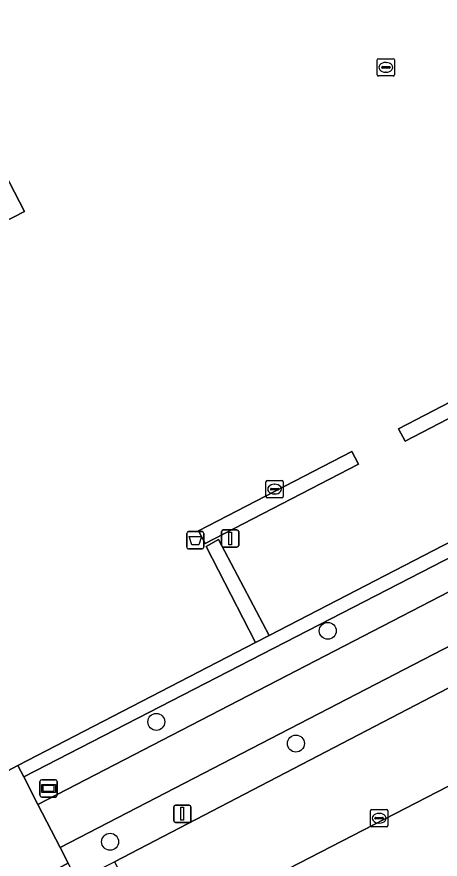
# Model space of a CAD drawing. Extents: x 158835 to 160077, y 386387 to 387778.
# Drawn here: x 159315.76 to 159340.22, y 387245.51 to 387294.17 of the extents above; entities that cross this region are included whole.
import ezdxf

# ---------------------------------------------------------------- set-up
doc = ezdxf.new("R2010")
doc.units = 0
for name, color, linetype in [('IMGEO_Afvalbak', 7, 'Continuous'), ('IMGEO_Boom', 7, 'Continuous'), ('IMGEO_Groenvoorziening', 7, 'Continuous'), ('IMGEO_Haag', 7, 'Continuous'), ('IMGEO_Informatiebord', 7, 'Continuous'), ('IMGEO_Kolk', 7, 'Continuous'), ('IMGEO_Lichtmast', 7, 'Continuous'), ('IMGEO_Parkeervlak_gesloten', 7, 'Continuous'), ('IMGEO_Rijbaan_lokaal_gesloten', 7, 'Continuous'), ('IMGEO_Rijbaan_lokaal_open', 7, 'Continuous'), ('IMGEO_Rioolput', 7, 'Continuous'), ('IMGEO_Voetpad_open', 7, 'Continuous')]:
    doc.layers.add(name, color=color, linetype=linetype)

msp = doc.modelspace()

# ---------------------------------------------------------------- linework, layer by layer
at = {"layer": 'IMGEO_Afvalbak'}
for p, q in [((159325.575, 387263.533), (159325.575, 387264.333)), ((159325.575, 387264.333), (159325.575, 387263.533)), ((159325.675, 387264.433), (159326.465, 387264.433)), ((159326.465, 387264.433), (159325.675, 387264.433)), ((159326.565, 387264.333), (159326.565, 387263.533)), ((159326.565, 387263.533), (159326.565, 387264.333)), ((159326.465, 387263.433), (159325.675, 387263.433)), ((159325.675, 387263.433), (159326.465, 387263.433))]:
    msp.add_line(p, q, dxfattribs=at)
msp.add_lwpolyline([(159325.718, 387264.147), (159326.422, 387264.147), (159326.273, 387263.677), (159325.867, 387263.677), (159325.718, 387264.147)], dxfattribs=at)
for centre, start, end in [((159325.675, 387264.333), 90, 180), ((159325.675, 387264.333), 90, 180), ((159326.465, 387264.333), 0, 90), ((159326.465, 387264.333), 360, 90), ((159325.675, 387263.533), 180, 270), ((159325.675, 387263.533), 180, 270), ((159326.465, 387263.533), 270, 0), ((159326.465, 387263.533), 270, 0)]:
    msp.add_arc(centre, 0.1, start, end, dxfattribs=at)
at = {"layer": 'IMGEO_Boom'}
for centre in [(159333.726, 387258.703), (159323.82, 387253.44), (159331.887, 387252.187), (159321.147, 387246.517)]:
    msp.add_circle(centre, 0.489, dxfattribs=at)
at = {"layer": 'IMGEO_Groenvoorziening'}
for points in [[(159383.735, 387285.04), (159383.324, 387285.829), (159375.731, 387281.904), (159374.987, 387281.519), (159330.333, 387258.435), (159329.554, 387258.032), (159315.814, 387250.93), (159316.158, 387250.264)], [(159384.491, 387283.592), (159383.735, 387285.04), (159316.158, 387250.264), (159316.98, 387248.673)], [(159356.935, 387266.184), (159318.265, 387246.186), (159318.731, 387245.283), (159319.151, 387244.437), (159319.308, 387244.327), (159321.401, 387245.361), (159355.697, 387263.204), (159357.915, 387264.279)], [(159329.554, 387258.032), (159330.333, 387258.435), (159327.421, 387263.979), (159326.696, 387263.574)]]:
    msp.add_lwpolyline(points, close=True, dxfattribs=at)
at = {"layer": 'IMGEO_Haag'}
for points in [[(159383.735, 387285.04), (159383.324, 387285.829), (159375.731, 387281.904), (159374.987, 387281.519), (159330.333, 387258.435), (159329.554, 387258.032), (159315.814, 387250.93), (159316.158, 387250.264)], [(159329.554, 387258.032), (159330.333, 387258.435), (159327.421, 387263.979), (159326.696, 387263.574)]]:
    msp.add_lwpolyline(points, close=True, dxfattribs=at)
at = {"layer": 'IMGEO_Informatiebord'}
for p, q in [((159317.1, 387249.2), (159317.1, 387250)), ((159317.1, 387250), (159317.1, 387249.2)), ((159317.2, 387250.1), (159317.99, 387250.1)), ((159317.99, 387250.1), (159317.2, 387250.1)), ((159318.09, 387250), (159318.09, 387249.2)), ((159318.09, 387249.2), (159318.09, 387250)), ((159317.99, 387249.1), (159317.2, 387249.1)), ((159317.2, 387249.1), (159317.99, 387249.1))]:
    msp.add_line(p, q, dxfattribs=at)
for points in [[(159317.201, 387249.832), (159317.989, 387249.832), (159317.989, 387249.368), (159317.201, 387249.368), (159317.201, 387249.832)], [(159317.266, 387249.767), (159317.266, 387249.433), (159317.924, 387249.433), (159317.924, 387249.767), (159317.266, 387249.767)]]:
    msp.add_lwpolyline(points, dxfattribs=at)
for centre, start, end in [((159317.2, 387250), 90, 180), ((159317.2, 387250), 90, 180), ((159317.99, 387250), 0, 90), ((159317.99, 387250), 360, 90), ((159317.2, 387249.2), 180, 270), ((159317.2, 387249.2), 180, 270), ((159317.99, 387249.2), 270, 0), ((159317.99, 387249.2), 270, 0)]:
    msp.add_arc(centre, 0.1, start, end, dxfattribs=at)
at = {"layer": 'IMGEO_Kolk'}
for p, q in [((159330.154, 387266.46), (159330.154, 387267.312)), ((159330.229, 387267.386), (159331.081, 387267.386)), ((159331.155, 387267.312), (159331.155, 387266.46)), ((159330.413, 387266.88), (159330.413, 387266.892)), ((159330.851, 387266.843), (159330.453, 387266.843)), ((159330.456, 387266.929), (159330.854, 387266.929)), ((159330.642, 387267.166), (159330.667, 387267.166)), ((159330.897, 387266.892), (159330.897, 387266.88)), ((159331.081, 387266.386), (159330.229, 387266.386)), ((159330.665, 387266.606), (159330.64, 387266.606)), ((159336.189, 387247.45), (159336.189, 387248.302)), ((159336.264, 387248.376), (159337.116, 387248.376)), ((159337.19, 387248.302), (159337.19, 387247.45)), ((159336.448, 387247.87), (159336.448, 387247.882)), ((159336.886, 387247.833), (159336.488, 387247.833)), ((159336.491, 387247.919), (159336.889, 387247.919)), ((159336.677, 387248.156), (159336.702, 387248.156)), ((159336.932, 387247.882), (159336.932, 387247.87)), ((159337.116, 387247.376), (159336.264, 387247.376)), ((159336.7, 387247.596), (159336.675, 387247.596))]:
    msp.add_line(p, q, dxfattribs=at)
for points in [[(159330.154, 387266.46), (159330.154, 387267.312)], [(159330.229, 387267.386), (159331.081, 387267.386)], [(159331.155, 387267.312), (159331.155, 387266.46)], [(159331.081, 387266.386), (159330.229, 387266.386)], [(159336.189, 387247.45), (159336.189, 387248.302)], [(159336.264, 387248.376), (159337.116, 387248.376)], [(159337.19, 387248.302), (159337.19, 387247.45)], [(159337.116, 387247.376), (159336.264, 387247.376)]]:
    msp.add_lwpolyline(points, dxfattribs=at)
for centre, radius, start, end in [((159330.231, 387267.31), 0.0765, 91.552, 178.448), ((159330.231, 387267.31), 0.0765, 91.552, 178.448), ((159331.079, 387267.31), 0.0765, 1.552, 88.448), ((159331.079, 387267.31), 0.0765, 1.552, 88.448), ((159330.453, 387266.889), 0.0403, 85.8775, 175.7526), ((159330.45, 387266.879), 0.0366, 178.938, 274.7102), ((159330.854, 387266.886), 0.043, 264.8664, 352.4533), ((159330.858, 387266.891), 0.0386, 1.7309, 96.639), ((159330.231, 387266.462), 0.0765, 181.552, 268.448), ((159330.231, 387266.462), 0.0765, 181.552, 268.448), ((159331.079, 387266.462), 0.0765, 271.552, 358.448), ((159331.079, 387266.462), 0.0765, 271.552, 358.448), ((159336.266, 387248.3), 0.0765, 91.552, 178.448), ((159336.266, 387248.3), 0.0765, 91.552, 178.448), ((159337.114, 387248.3), 0.0765, 1.552, 88.448), ((159337.114, 387248.3), 0.0765, 1.552, 88.448), ((159336.488, 387247.879), 0.0403, 85.8775, 175.7526), ((159336.485, 387247.869), 0.0366, 178.938, 274.7102), ((159336.889, 387247.876), 0.043, 264.8664, 352.4533), ((159336.893, 387247.881), 0.0386, 1.7309, 96.639), ((159336.266, 387247.452), 0.0765, 181.552, 268.448), ((159336.266, 387247.452), 0.0765, 181.552, 268.448), ((159337.114, 387247.452), 0.0765, 271.552, 358.448), ((159337.114, 387247.452), 0.0765, 271.552, 358.448)]:
    msp.add_arc(centre, radius, start, end, dxfattribs=at)
for centre, major_axis, ratio, start_param, end_param in [((159330.641, 387266.886), (-0.387, 0.002), 0.722429, 4.712389, 7.853982), ((159330.666, 387266.886), (-0.39, 0.002), 0.717154, 1.570796, 4.712389), ((159336.676, 387247.876), (-0.387, 0.002), 0.722429, 4.712389, 7.853982), ((159336.701, 387247.876), (-0.39, 0.002), 0.717154, 1.570796, 4.712389)]:
    msp.add_ellipse(centre, major_axis=major_axis, ratio=ratio, start_param=start_param, end_param=end_param, dxfattribs=at)
at = {"layer": 'IMGEO_Lichtmast'}
for p, q in [((159327.589, 387263.635), (159327.589, 387264.435)), ((159327.589, 387264.435), (159327.589, 387263.635)), ((159327.689, 387264.535), (159328.479, 387264.535)), ((159328.479, 387264.535), (159327.689, 387264.535)), ((159328.579, 387264.435), (159328.579, 387263.635)), ((159328.579, 387263.635), (159328.579, 387264.435)), ((159328.479, 387263.535), (159327.689, 387263.535)), ((159327.689, 387263.535), (159328.479, 387263.535)), ((159324.826, 387247.731), (159324.826, 387248.531)), ((159324.826, 387248.531), (159324.826, 387247.731)), ((159324.926, 387248.631), (159325.716, 387248.631)), ((159325.716, 387248.631), (159324.926, 387248.631)), ((159325.816, 387248.531), (159325.816, 387247.731)), ((159325.816, 387247.731), (159325.816, 387248.531)), ((159325.716, 387247.631), (159324.926, 387247.631)), ((159324.926, 387247.631), (159325.716, 387247.631))]:
    msp.add_line(p, q, dxfattribs=at)
for points in [[(159328.009, 387264.41), (159328.159, 387264.41), (159328.159, 387263.66), (159328.009, 387263.66), (159328.009, 387264.41)], [(159325.246, 387248.506), (159325.396, 387248.506), (159325.396, 387247.756), (159325.246, 387247.756), (159325.246, 387248.506)]]:
    msp.add_lwpolyline(points, dxfattribs=at)
for centre, start, end in [((159327.689, 387264.435), 90, 180), ((159327.689, 387264.435), 90, 180), ((159328.479, 387264.435), 0, 90), ((159328.479, 387264.435), 360, 90), ((159327.689, 387263.635), 180, 270), ((159327.689, 387263.635), 180, 270), ((159328.479, 387263.635), 270, 0), ((159328.479, 387263.635), 270, 0), ((159324.926, 387248.531), 90, 180), ((159324.926, 387248.531), 90, 180), ((159325.716, 387248.531), 0, 90), ((159325.716, 387248.531), 360, 90), ((159324.926, 387247.731), 180, 270), ((159324.926, 387247.731), 180, 270), ((159325.716, 387247.731), 270, 0), ((159325.716, 387247.731), 270, 0)]:
    msp.add_arc(centre, 0.1, start, end, dxfattribs=at)
at = {"layer": 'IMGEO_Parkeervlak_gesloten'}
msp.add_lwpolyline([(159283.809, 387302.033), (159290.252, 387289.719), (159292.147, 387290.602), (159294.853, 387285.319), (159293.011, 387284.355), (159311.486, 387248.637), (159315.814, 387250.93), (159329.554, 387258.032), (159326.696, 387263.574), (159327.421, 387263.979), (159330.333, 387258.435), (159374.987, 387281.519), (159372.122, 387287.089), (159372.906, 387287.499), (159375.731, 387281.904), (159383.324, 387285.829), (159387.997, 387288.199), (159387.035, 387289.991), (159387.595, 387290.256), (159385.148, 387295.015)], dxfattribs=at)
for points in [[(159316.197, 387282.92), (159307.036, 387278.208), (159301.838, 387288.209), (159310.996, 387292.969)], [(159360.916, 387282.37), (159361.291, 387281.648), (159338.189, 387269.649), (159337.814, 387270.371)], [(159335.124, 387269.058), (159335.499, 387268.335), (159326.64, 387263.746), (159326.265, 387264.469)], [(159360.184, 387259.865), (159360.048, 387260.127), (159357.894, 387259.001), (159355.697, 387263.204), (159321.401, 387245.361), (159323.551, 387241.24), (159321.482, 387240.16), (159321.62, 387239.895), (159341.301, 387250.044)]]:
    msp.add_lwpolyline(points, close=True, dxfattribs=at)
at = {"layer": 'IMGEO_Rijbaan_lokaal_gesloten'}
msp.add_lwpolyline([(159385.829, 387281.126), (159386.762, 387279.223), (159391.38, 387281.606), (159390.408, 387283.491), (159410.755, 387294.014), (159417.848, 387297.683), (159416.567, 387300.188), (159406.877, 387295.171), (159389.145, 387285.991), (159387.997, 387288.199), (159383.324, 387285.829), (159383.735, 387285.04), (159384.491, 387283.592), (159316.98, 387248.673), (159318.265, 387246.186), (159356.935, 387266.184), (159358.658, 387267.075)], close=True, dxfattribs=at)
at = {"layer": 'IMGEO_Rijbaan_lokaal_open'}
msp.add_lwpolyline([(159377.723, 387226.145), (159374.968, 387231.442), (159336.194, 387211.406), (159331.594, 387220.309), (159370.343, 387240.333), (159367.571, 387245.663), (159328.835, 387225.647), (159324.259, 387234.502), (159362.971, 387254.506), (159360.184, 387259.865), (159341.301, 387250.044), (159321.62, 387239.895), (159321.482, 387240.16), (159319.308, 387244.327), (159319.151, 387244.437), (159318.731, 387245.283), (159314.506, 387243.102), (159327.62, 387217.64), (159334.99, 387203.567), (159335.046, 387203.46), (159340.35, 387206.18)], dxfattribs=at)
at = {"layer": 'IMGEO_Rioolput'}
for p, q in [((159336.584, 387290.826), (159336.584, 387291.678)), ((159336.659, 387291.752), (159337.511, 387291.752)), ((159337.072, 387291.532), (159337.097, 387291.532)), ((159337.585, 387291.678), (159337.585, 387290.826)), ((159336.843, 387291.246), (159336.843, 387291.258)), ((159337.281, 387291.209), (159336.883, 387291.209)), ((159336.886, 387291.295), (159337.284, 387291.295)), ((159337.327, 387291.258), (159337.327, 387291.246)), ((159337.511, 387290.752), (159336.659, 387290.752)), ((159337.095, 387290.972), (159337.07, 387290.972))]:
    msp.add_line(p, q, dxfattribs=at)
for points in [[(159336.584, 387290.826), (159336.584, 387291.678)], [(159336.659, 387291.752), (159337.511, 387291.752)], [(159337.585, 387291.678), (159337.585, 387290.826)], [(159337.511, 387290.752), (159336.659, 387290.752)]]:
    msp.add_lwpolyline(points, dxfattribs=at)
for centre, radius, start, end in [((159336.661, 387291.676), 0.0765, 91.552, 178.448), ((159336.661, 387291.676), 0.0765, 91.552, 178.448), ((159337.509, 387291.676), 0.0765, 1.552, 88.448), ((159337.509, 387291.676), 0.0765, 1.552, 88.448), ((159336.883, 387291.255), 0.0403, 85.8775, 175.7526), ((159336.88, 387291.245), 0.0366, 178.938, 274.7102), ((159337.284, 387291.252), 0.043, 264.8664, 352.4533), ((159337.288, 387291.257), 0.0386, 1.7309, 96.639), ((159336.661, 387290.828), 0.0765, 181.552, 268.448), ((159336.661, 387290.828), 0.0765, 181.552, 268.448), ((159337.509, 387290.828), 0.0765, 271.552, 358.448), ((159337.509, 387290.828), 0.0765, 271.552, 358.448)]:
    msp.add_arc(centre, radius, start, end, dxfattribs=at)
for centre, major_axis, ratio, start_param, end_param in [((159337.071, 387291.252), (-0.387, 0.002), 0.722429, 4.712389, 7.853982), ((159337.096, 387291.252), (-0.39, 0.002), 0.717154, 1.570796, 4.712389)]:
    msp.add_ellipse(centre, major_axis=major_axis, ratio=ratio, start_param=start_param, end_param=end_param, dxfattribs=at)
at = {"layer": 'IMGEO_Voetpad_open'}
msp.add_lwpolyline([(159241.835, 387374.672), (159246.86, 387364.399), (159251.788, 387354.785), (159274.162, 387311.567), (159278.285, 387303.602), (159307.121, 387247.899), (159331.104, 387201.568), (159333.585, 387202.844), (159312.717, 387243.178), (159314.104, 387243.882), (159314.506, 387243.102), (159318.731, 387245.283), (159318.265, 387246.186), (159316.98, 387248.673), (159316.158, 387250.264), (159315.814, 387250.93), (159311.486, 387248.637), (159312.66, 387246.368), (159311.45, 387245.664), (159282.588, 387301.442)], dxfattribs=at)
for points in [[(159301.838, 387288.209), (159307.036, 387278.208), (159316.197, 387282.92), (159310.996, 387292.969)], [(159360.916, 387282.37), (159337.814, 387270.371), (159338.189, 387269.649), (159361.291, 387281.648)], [(159326.64, 387263.746), (159335.499, 387268.335), (159335.124, 387269.058), (159326.265, 387264.469)]]:
    msp.add_lwpolyline(points, close=True, dxfattribs=at)

doc.saveas('drawing.dxf')
